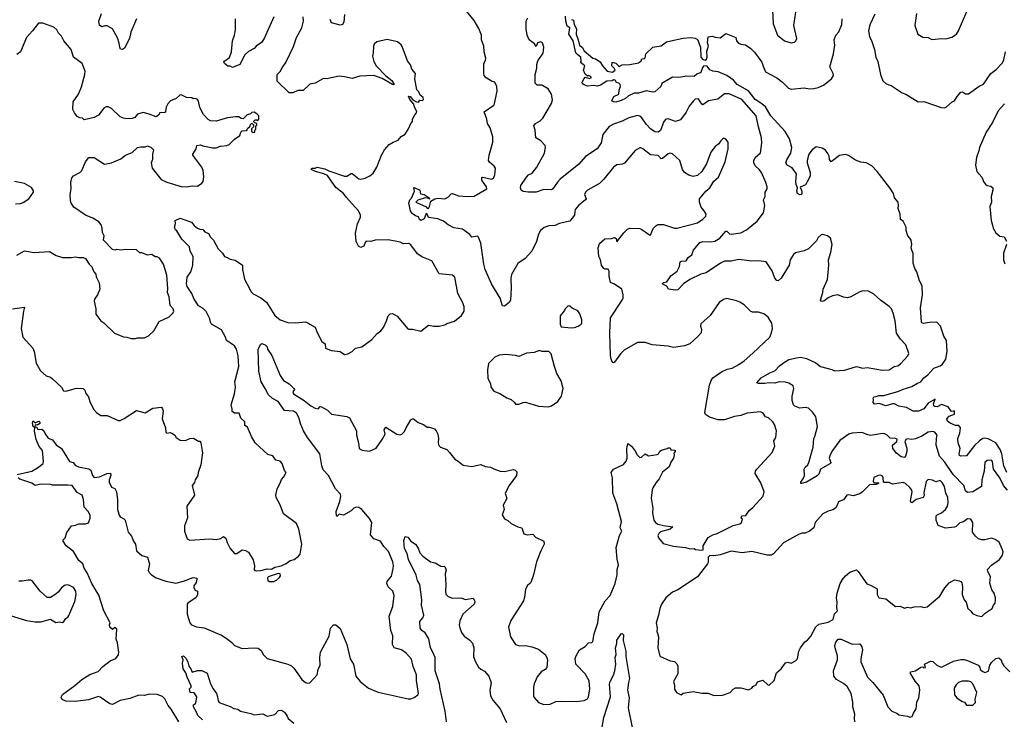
# Model space of a CAD drawing. Extents: x 1921360 to 2014538, y 768294 to 907744.
# Tile 361 of 412: x 1961792 to 1970833, y 882909 to 889328. Entities that reach past the tile are written whole.
import ezdxf

# ---------------------------------------------------------------- set-up
doc = ezdxf.new("R2010")
doc.units = 0

msp = doc.modelspace()

# ---------------------------------------------------------------- linework, layer by layer
at = {"layer": '0CON10XD'}
for points in [[(1967341.2, 886295), (1967307.6, 886262.4), (1967255, 886186.7), (1967245, 886180), (1967235, 886182.5), (1967222, 886215), (1967216.6, 886246.6), (1967212.1, 886455), (1967215.8, 886594.2), (1967324.4, 886755), (1967333.1, 886775), (1967333.3, 886805), (1967320.8, 886855), (1967255, 886902), (1967216.1, 886916.1), (1967205.6, 886975), (1967205, 887022.5), (1967195, 887040), (1967169.3, 887039.3), (1967155, 887046.2), (1967135.5, 887075.5), (1967124.5, 887125), (1967110, 887155), (1967104.5, 887234.5), (1967115, 887276), (1967165, 887318.6), (1967225, 887320), (1967255, 887330), (1967269.5, 887319.5), (1967275, 887290), (1967338, 887372), (1967373.6, 887406.4), (1967395, 887416.9), (1967485, 887412.2), (1967504.5, 887404.5), (1967575, 887353.3), (1967585, 887352.5), (1967608.3, 887411.7), (1967632.1, 887437.9), (1967652.1, 887447.9), (1967705, 887450.5), (1967805, 887414.2), (1967825, 887414.2), (1968014.5, 887465.5), (1968065, 887498), (1968091.2, 887525), (1968093.8, 887545), (1968078, 887575), (1968048.3, 887608.3), (1968032.9, 887655), (1968034, 887685), (1968093.3, 887755), (1968128.8, 887785), (1968165, 887847.5), (1968210, 887885), (1968271.2, 888025), (1968297.5, 888145), (1968295.9, 888205.9), (1968275, 888232.5), (1968255, 888240), (1968226.1, 888213.9), (1968211.7, 888188.3), (1968177.5, 888165), (1968136.7, 888113.3), (1968098.8, 888005), (1968055.8, 887934.2), (1968015, 887900), (1967975, 887890), (1967935, 887903.3), (1967896.1, 887926.1), (1967878.8, 887955), (1967853.8, 888035), (1967787, 888097), (1967765, 888102.9), (1967745, 888098.1), (1967695, 888055.5), (1967683, 888053), (1967655, 888082.9), (1967585, 888088.1), (1967515, 888144), (1967495, 888153.8), (1967485, 888151.2), (1967443, 888127), (1967345, 888013.3), (1967325.7, 888004.3), (1967276, 887996), (1967245, 887975.8), (1967155, 887863.8), (1967115, 887824), (1967004.5, 887765.5), (1966986, 887745), (1966977.5, 887725), (1966993.3, 887685), (1966988.8, 887675), (1966925, 887628.1), (1966893.4, 887586.6), (1966889.4, 887569.4), (1966885, 887533.8), (1966845, 887481.2), (1966745, 887457.1), (1966708.7, 887441.3), (1966651.7, 887438.3), (1966609.1, 887420.9), (1966575, 887393.8), (1966555, 887360), (1966536.5, 887293.5), (1966494.4, 887205), (1966432.4, 887137.6), (1966365, 887092), (1966309.3, 886990.7), (1966300.6, 886955), (1966304.4, 886865.6), (1966298, 886755), (1966285, 886732.5), (1966245, 886701.2), (1966224.1, 886704.1), (1966203.1, 886773.1), (1966124.2, 886905), (1966067.5, 887035), (1966054.3, 887085), (1966027.5, 887277.5), (1966005, 887333.3), (1965995, 887342), (1965945, 887334.2), (1965925, 887358.6), (1965856.7, 887405), (1965778.1, 887418.1), (1965725, 887447.1), (1965685, 887479.2), (1965630.5, 887500.5), (1965545, 887512.9), (1965533.6, 887543.6), (1965525, 887550), (1965505, 887500), (1965475, 887486.7), (1965462.5, 887495), (1965455, 887520), (1965425, 887527.5), (1965395, 887551.2), (1965381.4, 887575), (1965366.2, 887645), (1965374.2, 887675), (1965388.3, 887691.7), (1965416.4, 887753.6), (1965410, 887785), (1965415, 887790), (1965466.2, 887765), (1965471.7, 887731.7), (1965505, 887723.3), (1965552.5, 887695), (1965555, 887682.5), (1965548.3, 887688.3), (1965515, 887692.5), (1965448.3, 887671.7), (1965430, 887655), (1965525, 887610), (1965535, 887600), (1965545, 887597.5), (1965555, 887613.3), (1965566.2, 887663.8), (1965603.8, 887686.2), (1965635, 887691.2), (1965695.4, 887684.6), (1965728.3, 887701.7), (1965755, 887730), (1965765, 887732.5), (1965821.5, 887711.5), (1965905, 887706.5), (1965965, 887710), (1966081.2, 887775), (1966076.9, 887795), (1966035.7, 887855), (1966035, 887880), (1966045, 887882.5), (1966125.4, 887864.6), (1966142.5, 887875), (1966155.8, 887905), (1966161.2, 887965), (1966148.8, 887985), (1966105, 888020), (1966095.8, 888035.8), (1966101.4, 888085), (1966136.7, 888205), (1966135.6, 888255), (1966111.4, 888335), (1966086.7, 888375), (1966081.5, 888415), (1966056.4, 888483.6), (1966145, 888544.2), (1966152.9, 888555), (1966175.8, 888675), (1966174.1, 888714.1), (1966155, 888756.2), (1966125, 888765.8), (1966075, 888795.8), (1966058, 888815), (1966052.5, 888835), (1966054.3, 888925), (1966070, 888955), (1966071.4, 888975), (1966055.6, 889035), (1966053.8, 889085), (1966031.2, 889145), (1966033, 889187), (1966007.7, 889247.7), (1965965, 889320), (1965896.7, 889405)], [(1968705.5, 889415), (1968711.7, 889291.7), (1968751.5, 889185), (1968815, 889134.5), (1968876.8, 889116.8), (1968905, 889122), (1968918.8, 889135), (1968927.1, 889155), (1968900, 889275), (1968917.7, 889397.7)], [(1970026.7, 889385), (1970011.2, 889275), (1970040, 889195), (1970085, 889168.8), (1970135, 889165.8), (1970166.4, 889146.4), (1970256.1, 889156.1), (1970295, 889153.3), (1970351.2, 889168.8), (1970393.6, 889196.4), (1970412.9, 889225), (1970506.9, 889445)], [(1962863.3, 889336.7), (1962814.2, 889215), (1962801.9, 889155), (1962755, 889068), (1962735, 889055.7), (1962719.4, 889059.4), (1962710.6, 889075), (1962705.8, 889114.2), (1962691.2, 889161.2), (1962643.8, 889245), (1962595, 889272.9), (1962575, 889272.9), (1962545, 889262), (1962525, 889277.5), (1962519.2, 889315), (1962543.1, 889385)], [(1964124.4, 889355.6), (1964035.6, 889154.4), (1964012.1, 889117.9), (1963964.4, 889085.6), (1963945, 889064.3), (1963894.4, 889035.6), (1963860, 889005), (1963815, 888918.8), (1963745, 888890), (1963725, 888902.5), (1963703, 888903), (1963672.5, 888925), (1963667.5, 888945), (1963717.3, 888982.7), (1963736.6, 889033.4), (1963746, 889135), (1963764.6, 889185.4), (1963772.7, 889235), (1963773.1, 889335)], [(1965398.3, 886488.3), (1965475, 886470), (1965545, 886526.7), (1965595, 886517.5), (1965645, 886517.5), (1965695, 886527.5), (1965715, 886540), (1965785, 886563.3), (1965850, 886615), (1965872.5, 886655), (1965872.5, 886695), (1965860.7, 886730.7), (1965816.1, 886816.1), (1965788.8, 886965), (1965765, 886983.3), (1965645, 886997.5), (1965577.5, 887115), (1965485, 887153.8), (1965445, 887180), (1965385, 887262.5), (1965365.9, 887275.9), (1965315, 887271.2), (1965285, 887286.2), (1965175, 887310), (1965055, 887306.7), (1965015.8, 887294.2), (1964973.8, 887295), (1964962.9, 887285), (1964950.8, 887249.2), (1964925, 887239.2), (1964901.7, 887251.7), (1964882.7, 887292.7), (1964875, 887370), (1964894.2, 887455), (1964922, 887515), (1964920.8, 887535), (1964904.3, 887575), (1964788.9, 887698.9), (1964764.3, 887734.3), (1964695, 887789.6), (1964617.3, 887897.3), (1964585.6, 887915.6), (1964507.5, 887935), (1964467.5, 887955), (1964475, 887967.5), (1964505, 887967.5), (1964525, 887976), (1964595, 887958.6), (1964630.3, 887940.3), (1964775, 887891.4), (1964795, 887894.2), (1964835, 887918), (1964845, 887916), (1964905, 887867.1), (1964925, 887864.4), (1964965, 887873.5), (1965008, 887895), (1965039.1, 887920.9), (1965071.8, 887975), (1965115.5, 888084.5), (1965142.5, 888135), (1965185, 888183.8), (1965222.5, 888205), (1965268.3, 888221.7), (1965295, 888257.5), (1965333, 888277), (1965363.3, 888326.7), (1965383, 888377), (1965400, 888395), (1965400, 888415), (1965420, 888455), (1965437, 888473), (1965437.5, 888485), (1965417.5, 888525), (1965412.5, 888552.5), (1965374, 888595), (1965363, 888627), (1965377.5, 888625), (1965403.3, 888593.3), (1965435, 888573.3), (1965455, 888572.5), (1965465, 888590), (1965491.7, 888588.3), (1965500, 888595), (1965497.5, 888615), (1965470, 888635), (1965457, 888667), (1965440, 888685), (1965421.2, 888785), (1965426.7, 888835), (1965392.5, 888875), (1965380, 888915), (1965352.3, 888952.3), (1965305, 889082.5), (1965295, 889097.5), (1965260, 889125), (1965165, 889147.1), (1965072.5, 889125), (1965047.5, 889105), (1965040, 889085), (1965038.8, 889025), (1965032, 888995), (1965042.5, 888945), (1965065.6, 888905), (1965152.6, 888812.6), (1965209.7, 888769.7), (1965230, 888735), (1965225, 888730), (1965215, 888734.4), (1965120.1, 888790.1), (1965045, 888817.1), (1964915, 888809.2), (1964845, 888787.8), (1964775, 888805.5), (1964725, 888810.6), (1964625, 888789.2), (1964575, 888786), (1964505, 888746), (1964455, 888736), (1964395, 888680), (1964345, 888677.5), (1964301.2, 888658.8), (1964265, 888656.2), (1964156.7, 888765), (1964156.2, 888825), (1964185, 888853.8), (1964201.9, 888888.1), (1964237.1, 888935), (1964305, 889081.2), (1964334.5, 889165), (1964382.7, 889255), (1964397.5, 889315), (1964396.2, 889355)], [(1964773.3, 889376.7), (1964767.1, 889305), (1964755, 889283.3), (1964735, 889276.7), (1964655, 889300), (1964641.7, 889331.7)], [(1969091.8, 885505), (1969118.2, 885595), (1969102.5, 885685), (1969075.3, 885725.3), (1969035, 885763.5), (1969005, 885770.5), (1968955, 885762.5), (1968910.8, 885780.8), (1968896.5, 885795), (1968883.5, 885835), (1968885.6, 885875), (1968900.5, 885945), (1968895, 885967.5), (1968854.6, 885994.6), (1968825, 886003.6), (1968765, 886004.1), (1968725, 885993.9), (1968675, 885996.5), (1968635, 885990.7), (1968575, 885989.2), (1968560, 885995), (1968598.8, 886041.2), (1968681.1, 886088.9), (1968725, 886105.8), (1968767.4, 886152.6), (1968805, 886181.1), (1968855, 886210.6), (1968923.6, 886226.4), (1968965, 886230.6), (1969015, 886219.4), (1969101.1, 886181.1), (1969145, 886145.7), (1969248.3, 886118.3), (1969275, 886106), (1969365, 886114), (1969475, 886146.2), (1969535, 886130), (1969575, 886138), (1969715, 886111.2), (1969775, 886115.8), (1969822.5, 886145), (1969855, 886153.3), (1969878.8, 886171.2), (1969946.8, 886243.2), (1969955.8, 886265), (1969928, 886345), (1969878.2, 886398.2), (1969843.3, 886453.3), (1969830, 886565), (1969812.9, 886635), (1969795.5, 886675.5), (1969776.8, 886696.8), (1969694.5, 886754.5), (1969635, 886808.8), (1969585, 886836.2), (1969535, 886840), (1969507.3, 886832.7), (1969425, 886786.2), (1969393.6, 886776.4), (1969355, 886781.2), (1969305, 886803.8), (1969255, 886796.2), (1969215, 886776.2), (1969177, 886747), (1969155, 886741.2), (1969143.8, 886755), (1969166.7, 886825), (1969170, 886855), (1969208, 886945), (1969222.5, 887075), (1969217.5, 887125), (1969240, 887195), (1969253.3, 887265), (1969236.7, 887325), (1969210, 887345), (1969165, 887357.5), (1969150, 887355), (1969125, 887330), (1969109.3, 887300.7), (1969035, 887226.7), (1968993.9, 887206.1), (1968915, 887188.8), (1968896.7, 887175), (1968866, 887125), (1968858, 887075), (1968785, 886956.2), (1968755, 886933.8), (1968745, 886936.2), (1968726.8, 886956.8), (1968701.9, 887025), (1968645, 887106), (1968575, 887115.7), (1968515, 887111.9), (1968395, 887126.7), (1968325, 887112.2), (1968265, 887112.2), (1968227.1, 887092.9), (1968095, 887007.2), (1968045, 886993.8), (1967945, 886943.6), (1967887.5, 886905), (1967835, 886851.2), (1967815, 886846.7), (1967750, 886855), (1967733, 886883), (1967692.5, 886905), (1967705, 886917.5), (1967735, 886922.5), (1967771.1, 886978.9), (1967827.8, 887022.2), (1967848.9, 887065), (1967855, 887106.7), (1967865, 887113.3), (1967912.5, 887115), (1967930, 887145), (1967965, 887170), (1967977.5, 887215), (1968036, 887285), (1968065.3, 887294.7), (1968135, 887291.2), (1968175, 887296.5), (1968220.5, 887325), (1968275, 887387.1), (1968285, 887387.1), (1968310, 887365), (1968325, 887359.5), (1968415, 887372.3), (1968465, 887400), (1968565, 887478.6), (1968623.1, 887555), (1968633.8, 887625), (1968621.2, 887675), (1968636, 887705), (1968638, 887745), (1968653.8, 887776.2), (1968654, 887795), (1968644.2, 887835), (1968602.5, 887925), (1968581.1, 887955), (1968546.2, 887986.2), (1968533.1, 888015), (1968532.9, 888035), (1968545, 888063.3), (1968593.9, 888106.1), (1968605.8, 888195.8), (1968604.3, 888245), (1968574.7, 888344.7), (1968555.4, 888445), (1968421.9, 888595), (1968305, 888648.1), (1968265, 888647.5), (1968201.7, 888598.3), (1968117, 888583), (1968065, 888548.6), (1968055, 888552.5), (1968025, 888600.8), (1967995, 888599.2), (1967980, 888585), (1967939.4, 888535), (1967911.4, 888478.6), (1967860.2, 888409.8), (1967815, 888393.3), (1967745, 888419.2), (1967725, 888414.2), (1967707.1, 888392.9), (1967675, 888311.2), (1967655, 888295.8), (1967625, 888298.6), (1967585, 888325.6), (1967545, 888370), (1967505, 888429.4), (1967485, 888444.4), (1967465, 888448.6), (1967385, 888427.5), (1967325, 888396.5), (1967245, 888369.4), (1967205, 888348.9), (1967145.7, 888275), (1967130, 888200), (1967095.4, 888144.6), (1966986.1, 888073.9), (1966925, 888001.9), (1966756.2, 887865), (1966731.7, 887838.3), (1966686.2, 887775), (1966675, 887768.8), (1966605, 887770), (1966535, 887746), (1966464.4, 887745.6), (1966415, 887753.2), (1966397.1, 887765), (1966389.4, 887785), (1966395, 887806), (1966445, 887882.5), (1966465, 887905.5), (1966498.4, 887921.6), (1966541.8, 887975), (1966609.5, 888105), (1966620, 888155), (1966617.1, 888175), (1966576.9, 888216.9), (1966530, 888245), (1966526, 888315), (1966514, 888355), (1966528.8, 888375), (1966569.8, 888400.2), (1966595, 888426), (1966675, 888560), (1966683.3, 888593.3), (1966676.2, 888645), (1966643.9, 888693.9), (1966585, 888728), (1966545, 888726.7), (1966526.7, 888745), (1966526, 888825), (1966541.4, 888885), (1966541.9, 888918.1), (1966550, 888950), (1966599.5, 889020.5), (1966603.6, 889076.4), (1966591.2, 889115), (1966575, 889126.7), (1966546.7, 889115), (1966535, 889082.5), (1966517.7, 889107.7), (1966470, 889145), (1966451.2, 889185), (1966442, 889245), (1966442.5, 889315), (1966459.2, 889345)], [(1969035, 887863.3), (1969007, 887813), (1968958.3, 887791.7), (1968972.9, 887755), (1968974.2, 887735), (1968968.8, 887725), (1968955, 887721.1), (1968932.5, 887735), (1968927.5, 887755), (1968932.5, 887785), (1968921.2, 887815), (1968919.2, 887845), (1968925.8, 887915), (1968885, 887968.1), (1968840, 887995), (1968825.8, 888015), (1968835, 888043.8), (1968873.5, 888105), (1968880.9, 888155), (1968859.5, 888235), (1968821.9, 888301.9), (1968687.8, 888447.8), (1968638.8, 888528.8), (1968607.2, 888557.2), (1968544.8, 888595), (1968485, 888676.8), (1968381.1, 888735), (1968345, 888773.6), (1968285, 888817.7), (1968205, 888848.5), (1968157.4, 888857.4), (1968129.1, 888869.1), (1968105, 888901.8), (1968075, 888904.6), (1968060.9, 888889.1), (1968045, 888844.3), (1968010, 888830), (1967985, 888808), (1967918.3, 888811.7), (1967845, 888798.6), (1967785, 888800), (1967687, 888743), (1967680, 888715), (1967625, 888667.1), (1967604.2, 888664.2), (1967545, 888676.2), (1967475, 888655.8), (1967435, 888653.1), (1967381.7, 888628.3), (1967355, 888606), (1967315, 888586.2), (1967265, 888572), (1967240, 888575), (1967230, 888585), (1967247, 888623), (1967292.5, 888645), (1967297.5, 888685), (1967310, 888715), (1967305, 888732.5), (1967292.5, 888745), (1967272.5, 888752.5), (1967260, 888775), (1967245, 888776.7), (1967231.7, 888768.3), (1967184.6, 888765.4), (1967125, 888727.5), (1967095, 888717.5), (1967065, 888723.3), (1967005, 888717.5), (1966975, 888730), (1966961.2, 888741.2), (1966956.2, 888755), (1966975, 888790), (1966985, 888800), (1967025, 888790), (1967040, 888795), (1967040, 888805), (1967015, 888817.5), (1967005, 888810), (1966985, 888830), (1966967.5, 888865), (1966982.5, 888905), (1966966.7, 888916.7), (1966942.5, 888935), (1966947.5, 888945), (1966945.8, 888985), (1966915.7, 889005.7), (1966900, 889025), (1966874.2, 889135), (1966835.6, 889195), (1966842.9, 889252.9), (1966818.8, 889268.8), (1966806.7, 889315), (1966805, 889360)], [(1966860, 889330), (1966875.7, 889325), (1966883.1, 889285), (1966905.3, 889245.3), (1966900.5, 889195), (1966920.6, 889145), (1966931.2, 889091.2), (1966957.6, 889077.6), (1966975, 889044.2), (1967055, 888976.7), (1967079.5, 888969.5), (1967122.7, 888942.7), (1967144.2, 888904.2), (1967185, 888855.8), (1967233.9, 888846.1), (1967260, 888865), (1967250, 888885), (1967230, 888905), (1967232.5, 888937.5), (1967265, 888930), (1967295, 888900), (1967325, 888913.3), (1967393.6, 888916.4), (1967475, 888932.5), (1967498.3, 888951.7), (1967505, 888970), (1967527, 888973), (1967535, 888980), (1967540, 889015), (1967605, 889077.5), (1967681.7, 889088.3), (1967732.5, 889125), (1967770, 889135), (1967885, 889158.1), (1967955, 889164.2), (1967995, 889160), (1968015, 889146.7), (1968044.6, 889075), (1968047.7, 888985), (1968063.6, 888963.6), (1968085, 888957.1), (1968098.1, 888965), (1968103.8, 888985), (1968100.5, 889039.5), (1968116.9, 889085), (1968106.6, 889116.6), (1968115, 889170), (1968151.7, 889178.3), (1968177, 889167), (1968225, 889162.5), (1968275, 889202.5), (1968366.7, 889165), (1968372.5, 889135), (1968393, 889113), (1968415, 889102.5), (1968455, 889096.9), (1968505.6, 889065.6), (1968539.4, 889029.4), (1968605, 888940), (1968617.4, 888902.6), (1968639.1, 888849.1), (1968745, 888794.4), (1968797.5, 888755), (1968850.8, 888700.8), (1968875, 888691.1), (1968995, 888702.9), (1969044.3, 888694.3), (1969085, 888695.7), (1969125, 888705.6), (1969173.1, 888726.9), (1969245.3, 888784.7), (1969263.1, 888815), (1969262.2, 888835), (1969230, 888895), (1969263.6, 889015), (1969275.5, 889095), (1969271.2, 889145), (1969286.2, 889185), (1969313.5, 889216.5), (1969340, 889285), (1969343.3, 889335)], [(1969645, 889380), (1969597.3, 889282.7), (1969587.1, 889225), (1969594.4, 889175), (1969617.7, 889127.7), (1969642.3, 889055), (1969652.2, 888985), (1969670, 888945), (1969695.8, 888825), (1969716.1, 888766.1), (1969745, 888742.5), (1969771.7, 888731.7), (1969795, 888724), (1969895, 888657.5), (1969930, 888645), (1970042.5, 888575), (1970095, 888579.2), (1970252, 888522), (1970285, 888519.4), (1970302.4, 888527.6), (1970354.2, 888575.8), (1970375.8, 888584.2), (1970401.2, 888625), (1970435, 888663.3), (1970450, 888665), (1970477.5, 888647.5), (1970505, 888646.7), (1970602.4, 888717.6), (1970642.5, 888737.5), (1970709.5, 888835), (1970757.5, 888872.5), (1970816.2, 888933.8), (1970828.9, 888961.1), (1970844.5, 889035)], [(1961765, 887169.2), (1961835, 887208), (1961925, 887192), (1962065, 887201.4), (1962125.7, 887165.7), (1962185, 887146.2), (1962263.6, 887146.4), (1962305, 887153.3), (1962335, 887146.7), (1962375, 887147.5), (1962397, 887137), (1962430, 887085), (1962455, 887060), (1962472.5, 887015), (1962490, 886995), (1962495, 886970), (1962522.5, 886915), (1962527.5, 886855), (1962507.5, 886805), (1962480, 886765), (1962477.5, 886745), (1962490, 886675), (1962490, 886625), (1962537.5, 886565), (1962565.9, 886545.9), (1962663.6, 886453.6), (1962745, 886417.5), (1962775, 886416.7), (1962815, 886402.5), (1962855, 886402.5), (1962875, 886410), (1962939.3, 886410.7), (1962975, 886427.5), (1963022.5, 886475), (1963072.3, 886557.7), (1963165, 886602.5), (1963200.7, 886639.3), (1963206.7, 886655), (1963200, 886675), (1963173, 886707), (1963165.6, 886785), (1963150, 886825), (1963153.2, 886863.2), (1963141.9, 886985), (1963114, 887085), (1963075, 887140), (1963055, 887152.5), (1963035, 887152.5), (1963005, 887172.5), (1962965, 887167.5), (1962915, 887190), (1962895, 887190), (1962865, 887216.2), (1962765, 887218.8), (1962725, 887213.3), (1962685, 887218.8), (1962665, 887213.3), (1962645, 887220), (1962562.5, 887305), (1962566.7, 887345), (1962551.2, 887375), (1962550, 887415), (1962540, 887445), (1962520, 887475), (1962465, 887508.6), (1962395.5, 887535.5), (1962289.7, 887609.7), (1962264.2, 887645), (1962257.5, 887665), (1962254.3, 887725), (1962264, 887775), (1962261.2, 887835), (1962272.3, 887877.7), (1962285, 887896.7), (1962343.6, 887926.4), (1962362.5, 887945), (1962397.5, 888025), (1962427, 888063), (1962475.5, 888065.5), (1962572.1, 888002.1), (1962635, 888015.8), (1962719.7, 888050.3), (1962765, 888086.7), (1962825, 888110), (1962872.5, 888155), (1962905, 888163.3), (1962945, 888162.5), (1962965, 888170), (1963000, 888155), (1963020, 888135), (1963012.5, 888095), (1963012.5, 888045), (1963000, 888015), (1963008.8, 887965), (1963092.2, 887862.2), (1963143.8, 887836.2), (1963275, 887798.9), (1963324.4, 887795.6), (1963375, 887804.2), (1963425, 887802), (1963465, 887830), (1963476.2, 887845), (1963482, 887888), (1963476, 887945), (1963464.2, 887974.2), (1963382.5, 888085), (1963382.5, 888095), (1963412.5, 888145), (1963418.8, 888175), (1963451.2, 888181.2), (1963475, 888170), (1963565, 888153.3), (1963595, 888153.8), (1963635, 888166.7), (1963695, 888173.3), (1963715, 888183.3), (1963765, 888232.5), (1963812.5, 888265), (1963823.3, 888295), (1963835, 888307.5), (1963878.3, 888311.7), (1963885, 888330), (1963908.3, 888351.7), (1963911.7, 888368.3), (1963925, 888380), (1963940, 888365), (1963940, 888345), (1963921.7, 888328.3), (1963920, 888305), (1963935, 888292.5), (1963950, 888295), (1963950, 888315), (1963960, 888325), (1963960, 888355), (1963968.3, 888361.7), (1963970, 888375), (1963951.7, 888381.7), (1963940, 888395), (1963955, 888410), (1963968.3, 888408.3), (1963975, 888400), (1963987.5, 888415), (1963987, 888447), (1963970, 888465), (1963945, 888480), (1963925, 888477.5), (1963910, 888465), (1963880, 888455), (1963845, 888420), (1963825, 888422.5), (1963805, 888436.7), (1963775, 888436.2), (1963700.7, 888429.3), (1963595, 888397.5), (1963545, 888401.2), (1963524.1, 888414.1), (1963479.3, 888459.3), (1963445, 888522.5), (1963435, 888580), (1963425, 888596.2), (1963405, 888606.7), (1963385, 888603.3), (1963371.7, 888611.7), (1963325, 888613.3), (1963275, 888640), (1963263.6, 888636.4), (1963230, 888605), (1963177.5, 888585), (1963152.5, 888555), (1963137.5, 888525), (1963132.5, 888485), (1963125, 888477.5), (1963080, 888475), (1963066.4, 888453.6), (1963045, 888437.5), (1962982.5, 888462.5), (1962925, 888476.7), (1962875, 888461.2), (1962848.5, 888431.5), (1962825, 888422.5), (1962775, 888420), (1962745, 888425.8), (1962715, 888438), (1962635, 888513.3), (1962605, 888530), (1962585, 888530), (1962564.1, 888515.9), (1962515, 888453.3), (1962475, 888432.5), (1962385, 888410), (1962370, 888425), (1962345, 888428.8), (1962321.2, 888441.2), (1962295, 888472.5), (1962281.2, 888505), (1962284.3, 888575), (1962332, 888645), (1962358.3, 888711.7), (1962391.5, 888825), (1962392.2, 888855), (1962365, 888926.7), (1962285.7, 888985.7), (1962264.2, 889055), (1962196.2, 889135), (1962177.3, 889177.3), (1962150, 889205), (1962134.1, 889234.1), (1962105, 889260), (1962005, 889296.7), (1961963.9, 889296.1), (1961910, 889225), (1961854.3, 889165.7), (1961800, 889035), (1961765, 889010)], [(1970833.6, 888556.4), (1970776.9, 888493.1), (1970723.5, 888385), (1970665.5, 888295), (1970603.5, 888155), (1970600, 888125), (1970578.5, 888065), (1970566.9, 887995), (1970581.8, 887935), (1970625.6, 887885), (1970645, 887836.7), (1970658.8, 887818.8), (1970676.1, 887806.1), (1970709.5, 887799.5), (1970726, 887785), (1970728, 887765), (1970713.3, 887705), (1970714.3, 887655), (1970699.4, 887615), (1970713.2, 887485), (1970723.4, 887443.4), (1970729.1, 887415), (1970755, 887374.2), (1970792.3, 887342.3), (1970832.5, 887335), (1970852.5, 887295)], [(1970854.5, 885174.5), (1970829.6, 885235), (1970810.7, 885345), (1970793.4, 885385), (1970755.7, 885445), (1970685, 885483.2), (1970655, 885489.1), (1970635, 885484.6), (1970605, 885464.7), (1970559.8, 885420.2), (1970485, 885325.7), (1970432.5, 885322.5), (1970421.1, 885331.1), (1970416.9, 885345), (1970428.1, 885395), (1970409.4, 885445), (1970406.9, 885485), (1970424.6, 885535.4), (1970430, 885585), (1970415, 885604), (1970385, 885604.4), (1970335, 885626.2), (1970312.1, 885645), (1970303.9, 885665), (1970325, 885691.5), (1970375, 885710), (1970375, 885740), (1970355, 885732.5), (1970345, 885737.5), (1970315.9, 885775.9), (1970255, 885796.9), (1970217.5, 885775), (1970195, 885778.8), (1970186.7, 885785), (1970183.3, 885805), (1970197.5, 885847.5), (1970135, 885808.8), (1970092.9, 885757.1), (1970045, 885737.5), (1969996.1, 885736.1), (1969935, 885769.2), (1969863.6, 885783.6), (1969825, 885804.2), (1969805, 885804.2), (1969745, 885786.7), (1969685, 885807.5), (1969640.5, 885800.5), (1969630, 885815), (1969632.5, 885845), (1969627.5, 885855), (1969635, 885866.7), (1969655, 885870), (1969680.5, 885879.5), (1969725, 885880.5), (1969865, 885919.6), (1969905, 885938.8), (1969985, 885962.7), (1970035, 885994.3), (1970065.5, 886004.5), (1970095, 886042.5), (1970130.5, 886069.5), (1970185, 886129.5), (1970245, 886152.9), (1970265, 886168), (1970295.7, 886215), (1970309.2, 886285), (1970301.4, 886385), (1970277.5, 886425), (1970246.4, 886516.4), (1970211.7, 886551.7), (1970145, 886550.8), (1970091.4, 886541.4), (1970075.9, 886545.9), (1970073, 886553), (1970064, 886685), (1970080.8, 886805), (1970077.1, 886885), (1970055, 886932.5), (1970030, 887015), (1970010, 887045), (1969996.7, 887095), (1969997, 887183), (1969985, 887213.3), (1969978.8, 887235), (1969983.3, 887265), (1969976.1, 887306.1), (1969966.7, 887325), (1969946.2, 887345), (1969932.5, 887395), (1969932.5, 887425), (1969905, 887480), (1969880, 887495), (1969877.5, 887545), (1969857.5, 887595), (1969862.5, 887625), (1969857.5, 887655), (1969823.8, 887693.8), (1969813.9, 887733.9), (1969781.9, 887785), (1969665, 887936.5), (1969615, 887988.9), (1969565, 888014.4), (1969515, 888022.5), (1969465, 888039.2), (1969402.3, 888082.3), (1969375, 888092), (1969318.8, 888081.2), (1969243, 888023), (1969227.5, 888045), (1969223.3, 888075), (1969211.2, 888101.2), (1969191.2, 888131.2), (1969160.5, 888150.5), (1969105, 888162), (1969069.2, 888135), (1969039.2, 888095), (1969021.4, 888035), (1969021.1, 888015), (1969051.1, 887925), (1969050, 887895), (1969035, 887863.3)], [(1961755, 887640), (1961798.3, 887641.7), (1961825, 887650), (1961876.2, 887685), (1961918.8, 887745), (1961917.7, 887757.7), (1961899.5, 887789.5), (1961835, 887826.7), (1961745, 887843.3)], [(1961725, 886676), (1961835, 886690), (1961825.8, 886654.2), (1961806.5, 886495), (1961822.2, 886415), (1961912.5, 886315), (1961924.3, 886285), (1961945, 886177.5), (1961983.8, 886105), (1962035, 886062), (1962075, 886048.8), (1962093.9, 886033.9), (1962175, 885956.2), (1962195, 885923.8), (1962215, 885918.8), (1962315, 885948), (1962375, 885943.8), (1962390.5, 885930.5), (1962396.7, 885905), (1962425, 885867.5), (1962436.1, 885826.1), (1962471.2, 885755), (1962498.8, 885725), (1962537, 885697), (1962595, 885695.7), (1962695, 885650), (1962715, 885650.8), (1962751.3, 885668.7), (1962865, 885743.8), (1962945, 885720), (1963015, 885763.8), (1963093, 885773), (1963105, 885757.5), (1963108.8, 885735), (1963100, 885665), (1963132.3, 885582.3), (1963133.3, 885545), (1963142.5, 885535), (1963175, 885540), (1963195, 885532.5), (1963216.4, 885516.4), (1963227.5, 885495), (1963265, 885470), (1963315, 885467.5), (1963355, 885486.7), (1963388.3, 885488.3), (1963435, 885462.5), (1963445, 885462.5), (1963456.7, 885445), (1963470, 885355), (1963456.4, 885243.6), (1963430, 885175), (1963426.7, 885145), (1963402.3, 885107.7), (1963397.7, 885082.3), (1963377, 885053), (1963396.2, 884965), (1963326.2, 884865), (1963333.6, 884756.4), (1963306.7, 884685), (1963306.7, 884635), (1963331.2, 884565), (1963354.2, 884554.2), (1963535, 884565.6), (1963595, 884560), (1963635, 884568.8), (1963665, 884586.7), (1963685, 884572.5), (1963698.3, 884531.7), (1963724.4, 884475), (1963765, 884431.2), (1963785, 884431.2), (1963835, 884463.3), (1963865, 884456.7), (1963891.7, 884441.7), (1963935, 884372.5), (1963947.7, 884317.7), (1963946.7, 884285), (1963952.5, 884275), (1963965, 884271.4), (1964005, 884273.5), (1964065, 884290), (1964103.1, 884286.9), (1964135, 884305.7), (1964191.7, 884318.3), (1964240.3, 884339.7), (1964275, 884365.7), (1964313.3, 884375), (1964352.5, 884405), (1964366.7, 884425), (1964382.5, 884515), (1964356.2, 884655), (1964333.3, 884705), (1964214.4, 884794.4), (1964185, 884876.7), (1964147.5, 884945), (1964144.3, 884965.7), (1964155, 885022.5), (1964183.8, 885075), (1964195, 885110), (1964217, 885133), (1964237.5, 885175), (1964223, 885193), (1964202.5, 885255), (1964185, 885277.5), (1964145, 885287.5), (1964116.1, 885326.1), (1964069.3, 885339.3), (1963955, 885446.7), (1963920, 885505), (1963885, 885590), (1963860, 885605), (1963858.3, 885638.3), (1963823, 885673), (1963808.3, 885718.3), (1963765, 885716.7), (1963742.3, 885732.3), (1963744, 885755), (1963733.8, 885795), (1963764.2, 885895), (1963773, 885957), (1963768.9, 886005), (1963803.2, 886145), (1963797.5, 886245), (1963781.8, 886305), (1963765, 886335.5), (1963690.8, 886385), (1963682.5, 886415), (1963645, 886482), (1963554, 886535), (1963543.6, 886553.6), (1963538.9, 886585), (1963505, 886651.4), (1963478, 886678), (1963435, 886704.4), (1963391.5, 886771.5), (1963372.2, 886815), (1963329.7, 886879.7), (1963322.9, 886905), (1963330.6, 886965), (1963364.3, 887015), (1963382.9, 887075), (1963384, 887155), (1963358, 887205), (1963352.5, 887245), (1963282, 887315), (1963235, 887390), (1963221.7, 887401.7), (1963212.5, 887425), (1963223, 887457), (1963220, 887485), (1963265, 887506.7), (1963370.7, 887470.7), (1963395, 887438.8), (1963425, 887416.2), (1963445, 887406.7), (1963475, 887403.3), (1963492.9, 887382.9), (1963525, 887365.8), (1963543.6, 887333.6), (1963570.8, 887305), (1963615.8, 887225), (1963654, 887185), (1963673.3, 887155), (1963697.7, 887147.7), (1963725, 887130), (1963770.7, 887120.7), (1963837.5, 887075), (1963837.1, 887035), (1963857.1, 886947.1), (1963904.1, 886855.9), (1963913.7, 886833.7), (1963935, 886812.9), (1964006.6, 886776.6), (1964057.2, 886737.2), (1964135.8, 886615), (1964183.7, 886573.7), (1964255, 886550), (1964323.9, 886546.1), (1964415, 886556.7), (1964438.3, 886548.3), (1964455, 886533.3), (1964505, 886507.5), (1964520, 886465), (1964567.5, 886375), (1964597.5, 886355), (1964600, 886315), (1964653.6, 886293.6), (1964733.3, 886283.3), (1964775, 886256.7), (1964805, 886263.3), (1964846.1, 886283.9), (1964875, 886313.3), (1964935, 886327.5), (1965026.7, 886395), (1965075, 886450), (1965107, 886473), (1965131.2, 886505), (1965161.2, 886565), (1965175, 886612.5), (1965195, 886630), (1965215, 886633.3), (1965259.5, 886609.5), (1965355, 886492.5), (1965365, 886487.5), (1965398.3, 886488.3)], [(1970851.9, 887265), (1970824.5, 887185), (1970826.5, 887125), (1970838.3, 887088.3)], [(1961770, 885155), (1961905, 885187.1), (1961956.2, 885215), (1962007.5, 885255), (1962011.1, 885275), (1962000.6, 885375), (1961971.8, 885411.8), (1961942.3, 885475), (1961928.1, 885551.9), (1961930, 885585), (1961915, 885596.7), (1961911.1, 885628.9), (1961915, 885646.7), (1961935, 885630), (1961967.5, 885645), (1961976.2, 885635), (1961976.1, 885623.9), (1961955, 885607.5), (1961935, 885610), (1961931.7, 885591.7), (1961950, 885590), (1961953.3, 885575), (1961965, 885566.7), (1961995, 885571.4), (1962013, 885557), (1962025, 885527.5), (1962055, 885490), (1962094.1, 885474.1), (1962126.1, 885426.1), (1962177.5, 885395), (1962248.8, 885275), (1962284, 885264), (1962305, 885238.8), (1962332.5, 885225), (1962428.3, 885208.3), (1962444.2, 885194.2), (1962462, 885145), (1962475, 885128.8), (1962525, 885134.2), (1962595, 885164.2), (1962625, 885167.5), (1962630, 885145), (1962613, 885107), (1962614, 885085), (1962635, 885040), (1962665.7, 885025.7), (1962682, 884995), (1962691.1, 884925), (1962691.1, 884835), (1962705, 884783.3), (1962715, 884766.2), (1962748.8, 884748.8), (1962760, 884735), (1962788.8, 884625), (1962818.7, 884588.7), (1962835.8, 884545), (1962855, 884516.7), (1962865.5, 884455.5), (1962915, 884412), (1962966, 884396), (1962978, 884355), (1962982.9, 884335), (1962973.3, 884275), (1962982.5, 884255), (1963002.5, 884235), (1963045, 884208.1), (1963135, 884175.6), (1963225, 884159.4), (1963295, 884175.5), (1963385, 884208.8), (1963417.5, 884205), (1963420, 884195), (1963411.2, 884165), (1963392.5, 884135), (1963392.5, 884115), (1963402.5, 884095), (1963423.6, 884083.6), (1963426.2, 884055), (1963412.1, 884027.9), (1963335, 883975.8), (1963330, 883965), (1963330, 883875), (1963354.5, 883794.5), (1963370, 883775), (1963415, 883756.2), (1963487.3, 883747.3), (1963645, 883680), (1963688.8, 883655), (1963740, 883615), (1963765.8, 883585.8), (1963835, 883558), (1963945, 883566.2), (1963981.7, 883561.7), (1964009.5, 883539.5), (1964031.7, 883501.7), (1964065.7, 883465.7), (1964255, 883415.6), (1964288.7, 883398.7), (1964309.1, 883379.1), (1964382.5, 883275), (1964416.1, 883246.1), (1964435, 883240), (1964455, 883243.3), (1964525, 883316.7), (1964533.6, 883366.4), (1964552.5, 883405), (1964548.6, 883475), (1964552.9, 883525), (1964635, 883673.3), (1964645, 883746.7), (1964675, 883776.7), (1964695, 883776.7), (1964733.4, 883743.4), (1964796.2, 883596.2), (1964828, 883465), (1964858, 883415), (1964880, 883305), (1964918, 883255), (1964994.5, 883194.5), (1965085, 883159.4), (1965358.3, 883098.3), (1965385, 883098), (1965415, 883108.8), (1965447.5, 883135), (1965453, 883147), (1965435.6, 883265), (1965436.4, 883316.4), (1965406, 883395), (1965390.3, 883460.3), (1965342.6, 883512.6), (1965296.7, 883546.7), (1965231.2, 883565), (1965216, 883595), (1965218.6, 883675), (1965200.8, 883725), (1965185.7, 883854.3), (1965218.6, 883945), (1965230, 884045), (1965218.8, 884085), (1965175, 884123.3), (1965164, 884155), (1965167.5, 884175), (1965205, 884223.3), (1965222.7, 884292.7), (1965223.2, 884316.8), (1965217.9, 884355), (1965178.3, 884448.3), (1965135, 884496), (1965103.6, 884543.6), (1965044.5, 884564.5), (1965012.2, 884602.2), (1965025.4, 884715.4), (1965005, 884750.8), (1964934, 884835), (1964905, 884852.9), (1964885, 884855.7), (1964858.8, 884845), (1964835, 884820.8), (1964765, 884781.2), (1964725, 884790), (1964705, 884770), (1964700, 884775), (1964698.8, 884815), (1964731.1, 884908.9), (1964740, 884955), (1964736.4, 884975), (1964692.7, 885022.7), (1964626.9, 885145), (1964578.8, 885198.8), (1964565.4, 885235), (1964546.9, 885345), (1964435.2, 885495.2), (1964398.9, 885555), (1964372.6, 885615), (1964355, 885679.2), (1964335, 885716.9), (1964306.7, 885735), (1964223.6, 885743.6), (1964164.3, 885824.3), (1964113.1, 885853.1), (1964075.4, 885885), (1964046.9, 885945), (1964008.9, 886005), (1963987, 886103), (1963983.3, 886305), (1964005, 886350), (1964015, 886356.2), (1964045, 886346.2), (1964065, 886327.5), (1964067.5, 886305), (1964105.9, 886245.9), (1964184, 886065), (1964215, 886016.7), (1964265, 885985.8), (1964310, 885945), (1964316.7, 885935), (1964301.2, 885915), (1964305.8, 885895), (1964404.6, 885835), (1964465, 885784.5), (1964505, 885763.3), (1964533.3, 885756.7), (1964552, 885778), (1964563.6, 885776.4), (1964617.5, 885745), (1964655, 885708.8), (1964796.4, 885686.4), (1964820, 885675), (1964883.3, 885555), (1964883.8, 885515), (1964903.3, 885445), (1964910, 885395), (1964937.7, 885377.7), (1965005, 885368.8), (1965065, 885396.7), (1965120, 885475), (1965146.7, 885525), (1965140, 885565), (1965155, 885590), (1965255, 885526.2), (1965285, 885520), (1965302.5, 885525), (1965325, 885550), (1965340, 885585), (1965385, 885656.7), (1965405, 885670), (1965451.7, 885631.7), (1965500, 885615), (1965535, 885590), (1965555, 885590), (1965600, 885575), (1965616.1, 885556.1), (1965630, 885525), (1965636.7, 885485), (1965633.3, 885445), (1965641.7, 885421.7), (1965656.4, 885406.4), (1965715, 885386.2), (1965738.3, 885358.3), (1965787.5, 885295), (1965818.8, 885278.8), (1965865, 885240), (1965945, 885228.8), (1966025, 885247.5), (1966065, 885228.8), (1966113.9, 885223.9), (1966145, 885206.7), (1966205, 885186.2), (1966243.6, 885183.6), (1966325, 885200), (1966342.5, 885195), (1966358.3, 885178.3), (1966355, 885147.5), (1966286.2, 885055), (1966251.2, 884985), (1966263.8, 884935), (1966230, 884875), (1966241.2, 884835), (1966222.5, 884785), (1966245, 884747.5), (1966275, 884733.8), (1966305.6, 884705.6), (1966365, 884676), (1966402.5, 884665), (1966421.7, 884611.7), (1966455, 884602.5), (1966505, 884607.5), (1966529.5, 884579.5), (1966603.6, 884543.6), (1966608.8, 884515), (1966576.7, 884455), (1966536.2, 884355), (1966510.8, 884235), (1966485.7, 884165), (1966476.2, 884155), (1966455, 884137.5), (1966435.9, 884104.1), (1966427.3, 884027.3), (1966416.9, 883995), (1966303, 883817), (1966281.2, 883755), (1966298.8, 883665), (1966345.9, 883595.9), (1966382.3, 883582.3), (1966435, 883586), (1966495, 883574), (1966555, 883553.3), (1966617.5, 883505), (1966632.5, 883475), (1966637.5, 883455), (1966632.5, 883385), (1966617.5, 883365), (1966580, 883345), (1966542.7, 883297.3), (1966515.9, 883234.1), (1966510, 883205), (1966510, 883125), (1966515, 883110), (1966554.5, 883064.5), (1966605, 883045.7), (1966661.7, 883048.3), (1966715, 883072.9), (1966765, 883076.9), (1966905, 883072.9), (1966975, 883082.5), (1967005, 883096.2), (1967015.8, 883115), (1967027.5, 883185), (1967022.3, 883262.3), (1966983.3, 883325), (1966900, 883415), (1966893, 883463), (1966897.5, 883485), (1966933.6, 883546.4), (1966983, 883577), (1967015, 883610), (1967045, 883612.5), (1967055, 883622.5), (1967067.7, 883692.3), (1967100.8, 883795), (1967112.5, 883895), (1967169.2, 883995), (1967212.5, 884045), (1967260, 884155), (1967277.5, 884235), (1967277.9, 884282.1), (1967290.6, 884325), (1967278.2, 884378.2), (1967267.9, 884485), (1967298, 884595), (1967322, 884635), (1967304.2, 884665), (1967317.8, 884725), (1967292.5, 884815), (1967275.5, 884885.5), (1967239.2, 884985), (1967233.9, 885123.9), (1967223.8, 885175), (1967245, 885204), (1967335, 885248.1), (1967362, 885278), (1967370, 885305), (1967366.7, 885395), (1967375, 885440), (1967410, 885415), (1967445.7, 885365.7), (1967457.7, 885337.7), (1967485, 885312.5), (1967500, 885315), (1967533.9, 885346.1), (1967565, 885327.5), (1967645, 885337.5), (1967656.4, 885343.6), (1967670.7, 885369.3), (1967685, 885380), (1967737.5, 885392.5), (1967745, 885400), (1967765, 885400), (1967771.7, 885381.7), (1967805, 885380), (1967810, 885375), (1967810, 885365), (1967798.3, 885351.7), (1967802.5, 885335), (1967796.2, 885305), (1967772.3, 885267.7), (1967756.7, 885225), (1967695, 885177.5), (1967663.3, 885115), (1967635, 885082.5), (1967605, 885032.5), (1967598, 885015), (1967591.2, 884938.8), (1967604.2, 884845), (1967601.4, 884805), (1967615.6, 884735), (1967630, 884715), (1967651, 884701), (1967705, 884686.5), (1967790, 884675), (1967763.3, 884655), (1967675, 884628.5), (1967659.2, 884615), (1967652.9, 884595), (1967657.5, 884575), (1967701.3, 884521.3), (1967795, 884499.2), (1967905, 884486.2), (1967947, 884473), (1967985, 884477.5), (1967998.3, 884468.3), (1968055, 884460), (1968066.7, 884463.3), (1968068.3, 884501.7), (1968115, 884577.5), (1968155, 884602), (1968195, 884612.5), (1968343.4, 884686.6), (1968405, 884701.2), (1968418.8, 884715), (1968430, 884745), (1968417.5, 884755), (1968424, 884775), (1968459.5, 884780.5), (1968490, 884825), (1968525, 884852), (1968618.8, 884955), (1968626.7, 884995), (1968598.1, 885078.1), (1968546.2, 885165), (1968548, 885185), (1968560, 885205), (1968701.7, 885358.3), (1968726, 885415), (1968716.7, 885465), (1968736.2, 885495), (1968740, 885555), (1968723.3, 885615), (1968707.7, 885637.7), (1968667.5, 885675), (1968640, 885685), (1968617.7, 885717.7), (1968595, 885731.2), (1968471.7, 885718.3), (1968415, 885696.7), (1968355, 885687.5), (1968265, 885656.2), (1968205, 885656), (1968125, 885682), (1968090, 885705), (1968084.2, 885725), (1968124.4, 885975), (1968140.9, 886019.1), (1968156.9, 886043.1), (1968235, 886098.6), (1968286.8, 886123.2), (1968335, 886131.9), (1968395, 886164), (1968445, 886197.1), (1968525, 886270), (1968678.8, 886415), (1968696.2, 886455), (1968703.3, 886495), (1968696.7, 886545), (1968665, 886597.5), (1968625, 886630), (1968575, 886643.3), (1968520, 886645), (1968502.5, 886655), (1968445, 886713.3), (1968405.8, 886735.8), (1968375, 886750), (1968285, 886768.8), (1968255, 886760), (1968216.1, 886733.9), (1968133.3, 886615), (1968045, 886537.5), (1968043, 886517), (1968053.8, 886485), (1968048, 886455), (1968019.7, 886420.3), (1967944.5, 886355.5), (1967895, 886335.6), (1967795, 886321.1), (1967745, 886332.9), (1967600, 886345), (1967535.9, 886365.9), (1967465, 886366), (1967341.2, 886295)], [(1966855, 886500), (1966885, 886503.3), (1966920, 886515), (1966946.4, 886533.6), (1966953, 886547), (1966953.3, 886575), (1966935, 886630), (1966916.4, 886656.4), (1966865, 886680), (1966845, 886700), (1966828.3, 886701.7), (1966800, 886675), (1966795, 886660), (1966755, 886610), (1966753.3, 886535), (1966765, 886510), (1966855, 886500)], [(1966645, 885775.8), (1966675, 885784), (1966734, 885825), (1966765.8, 885875), (1966780.8, 885945), (1966764.3, 886014.3), (1966723.2, 886083.2), (1966701.2, 886145), (1966671.7, 886261.7), (1966650, 886285), (1966585, 886282.5), (1966565, 886292.5), (1966515, 886276), (1966445, 886267.5), (1966375, 886236.7), (1966345, 886246), (1966255, 886257.5), (1966195, 886250), (1966155, 886233.3), (1966097.5, 886172.5), (1966086.2, 886115), (1966090, 886035), (1966115, 885990), (1966119.3, 885959.3), (1966145, 885920), (1966199.5, 885899.5), (1966265, 885860), (1966305, 885843.3), (1966336.4, 885816.4), (1966345, 885800), (1966375, 885800), (1966415, 885816.7), (1966435, 885817.5), (1966555, 885782.5), (1966645, 885775.8)], [(1970862.4, 885012.4), (1970826.5, 885055), (1970790.6, 885125), (1970734.6, 885204.6), (1970725.6, 885275), (1970715, 885286), (1970675, 885282.5), (1970654.5, 885265.5), (1970647.5, 885185), (1970625.6, 885105), (1970622.5, 885045), (1970545, 884995.3), (1970495, 884990), (1970475.6, 885005), (1970460.9, 885055), (1970364.1, 885155), (1970287.8, 885267.8), (1970238.8, 885325), (1970208.5, 885425), (1970209.4, 885485), (1970215.8, 885515), (1970195, 885543.8), (1970175, 885548.6), (1970135, 885544.2), (1970075, 885505.6), (1970018.3, 885481.7), (1969985, 885476.9), (1969945, 885481.1), (1969927.1, 885475), (1969920.7, 885455), (1969936.4, 885396.4), (1969936.6, 885365), (1969925, 885324), (1969915, 885310.6), (1969885, 885316.2), (1969841.7, 885351.7), (1969808.8, 885395), (1969806.2, 885425), (1969845, 885457.5), (1969848, 885478), (1969835, 885485.4), (1969785, 885488.6), (1969757.5, 885517.5), (1969735, 885529.4), (1969715, 885531.1), (1969605, 885514.4), (1969578.2, 885518.2), (1969525, 885540), (1969435, 885535.4), (1969405, 885526.2), (1969322.7, 885467.3), (1969254.4, 885375), (1969232.5, 885335), (1969225.8, 885305), (1969240, 885265), (1969236.2, 885255), (1969144, 885205), (1969130.3, 885159.7), (1969115, 885141.9), (1969015, 885085.7), (1968972, 885072), (1968964.1, 885074.1), (1968964.3, 885085), (1968989.5, 885120.5), (1968998.5, 885145), (1968994.3, 885205.7), (1969005, 885223.8), (1969027.3, 885242.7), (1969039.1, 885265), (1969076.6, 885405), (1969082.7, 885485), (1969091.8, 885505)], [(1968165, 883128), (1968245, 883131.2), (1968315, 883153.8), (1968344, 883185), (1968365, 883197.1), (1968415, 883196.5), (1968485, 883178.8), (1968515, 883193.8), (1968525, 883208.8), (1968553.9, 883226.1), (1968567, 883253), (1968615, 883267.5), (1968660, 883225), (1968675, 883222.5), (1968720, 883265), (1968742.5, 883335), (1968785, 883373.3), (1968825, 883426.2), (1968845, 883433.3), (1968875, 883423.8), (1968916.7, 883445), (1968933.3, 883465), (1968945.9, 883534.1), (1968961.2, 883565), (1969000.3, 883619.7), (1969025, 883636.7), (1969055, 883671.2), (1969101.3, 883758.7), (1969128.9, 883781.1), (1969215, 883800), (1969260, 883825), (1969274.2, 883875.8), (1969300, 883905), (1969293.9, 883936.1), (1969297.5, 883985), (1969292.7, 884025), (1969298.2, 884065), (1969324.6, 884155), (1969347.8, 884192.2), (1969374.4, 884225), (1969415, 884258.6), (1969475, 884279.2), (1969490.8, 884265), (1969571.3, 884151.3), (1969605, 884140), (1969665.6, 884105.6), (1969666.2, 884055), (1969680, 884025), (1969745, 884013.8), (1969835, 883943.8), (1969876.1, 883946.1), (1969915, 883927.5), (1969945, 883936.7), (1969975, 883933.3), (1970005, 883941.2), (1970065, 883943.3), (1970095, 883936.2), (1970125, 883941.2), (1970242.1, 884037.9), (1970288.1, 884115), (1970325, 884160.8), (1970375, 884188), (1970419.2, 884179.2), (1970433.8, 884173.8), (1970441.2, 884161.2), (1970447.5, 884125), (1970444.3, 884055), (1970463.8, 884005), (1970483.9, 883983.9), (1970497.5, 883925), (1970525, 883902.5), (1970540, 883880), (1970580.7, 883860.7), (1970625, 883852.5), (1970657, 883883), (1970722.5, 883925), (1970733, 883957), (1970747.5, 883975), (1970751.2, 884005), (1970751.2, 884025), (1970738.8, 884065), (1970718.3, 884098.3), (1970698.8, 884158.8), (1970705, 884220), (1970681.4, 884265), (1970678, 884285), (1970715, 884322.5), (1970790, 884375), (1970816.2, 884415), (1970821.2, 884445), (1970816, 884465), (1970784.1, 884534.1), (1970749.7, 884559.7), (1970715, 884572), (1970655, 884556), (1970625, 884556), (1970596.7, 884565), (1970568.8, 884588.8), (1970541.2, 884625), (1970543.8, 884715), (1970525, 884746), (1970495, 884748), (1970459.1, 884720.9), (1970425, 884711.9), (1970390.9, 884679.1), (1970375, 884672.2), (1970292.1, 884662.1), (1970225, 884686.7), (1970206.7, 884735), (1970206.2, 884775), (1970215, 884786), (1970255, 884804.3), (1970292.5, 884835), (1970310.6, 884865), (1970318.1, 884895), (1970314.2, 884944.2), (1970295.8, 884985), (1970284.2, 885045), (1970263, 885083), (1970245, 885098.8), (1970205, 885088.8), (1970174.1, 885104.1), (1970135, 885108.8), (1970115, 885090), (1970092.3, 884987.7), (1970095.9, 884964.1), (1970087.5, 884945), (1970022.5, 884925), (1969985, 884896.7), (1969975, 884902.5), (1969971.9, 884915), (1969985.8, 884995), (1969982.3, 885012.3), (1969966.7, 885035), (1969925, 885071.4), (1969905, 885080.6), (1969805, 885068.1), (1969775, 885080.8), (1969730.7, 885080.7), (1969722.5, 885085), (1969721.2, 885125), (1969715, 885140), (1969695, 885148.8), (1969673.6, 885146.4), (1969635, 885127.5), (1969627.5, 885095), (1969635, 885080), (1969675, 885080), (1969680, 885075), (1969655, 885062.5), (1969595, 885060), (1969532, 884995), (1969505, 884977.1), (1969445, 884959.2), (1969405, 884969.4), (1969388, 884965), (1969356.5, 884923.5), (1969306.7, 884905), (1969303.3, 884885), (1969282.5, 884845), (1969259.5, 884830.5), (1969215, 884820), (1969167.5, 884795), (1969096.2, 884715), (1969083.8, 884665), (1969044.4, 884635.6), (1969005, 884617.5), (1968975, 884616), (1968944.4, 884605.6), (1968805, 884528.8), (1968715, 884426), (1968694.3, 884415.7), (1968655, 884415.6), (1968515, 884448.6), (1968425, 884435.8), (1968325, 884451.4), (1968225, 884418.8), (1968165, 884407.5), (1968155, 884412.5), (1968125, 884410), (1968113.6, 884396.4), (1968113, 884347), (1968107.5, 884335), (1968014.2, 884215.8), (1967835, 884098), (1967786.7, 884075), (1967725.8, 884024.2), (1967685, 883966.7), (1967668.8, 883925), (1967658, 883865), (1967635.8, 883795), (1967644.4, 883745), (1967643.1, 883715), (1967649.5, 883699.5), (1967656.9, 883665), (1967652.5, 883565), (1967669.5, 883489.5), (1967764.2, 883444.2), (1967805, 883440), (1967827.3, 883417.3), (1967835.7, 883395.7), (1967836, 883325), (1967796.2, 883255), (1967803.6, 883223.6), (1967803.3, 883185), (1967822.5, 883155), (1967865, 883133.3), (1967885, 883148.8), (1967975, 883164), (1968055, 883149.2), (1968115, 883148), (1968165, 883128)], [(1962438.6, 884781.4), (1962421.8, 884815), (1962382.9, 884855), (1962378.7, 884925), (1962365, 884964.3), (1962321.1, 884991.1), (1962275, 885054.3), (1962235, 885058.9), (1962095, 885056.7), (1962073.9, 885063.9), (1961985, 885066.2), (1961935, 885053.8), (1961905, 885076.2), (1961793.6, 885113.6), (1961777.5, 885125)], [(1963253.6, 882886.4), (1963182.1, 883002.1), (1963154.5, 883034.5), (1963125, 883096), (1963105, 883116.9), (1963055, 883138.1), (1962985, 883140.8), (1962937.7, 883127.7), (1962885, 883130.6), (1962805, 883098.6), (1962715, 883082.9), (1962644.1, 883044.1), (1962620.3, 883050.3), (1962532.1, 883112.1), (1962515, 883118.1), (1962425, 883087.5), (1962302.9, 883072.9), (1962215, 883076.2), (1962181.7, 883091.7), (1962173, 883113), (1962185, 883137.5), (1962299.4, 883220.6), (1962362.5, 883275), (1962435, 883318.9), (1962513.4, 883346.6), (1962557, 883393), (1962623.3, 883446.7), (1962675, 883467.5), (1962699.5, 883500.5), (1962704, 883525), (1962691.7, 883611.7), (1962677.5, 883645), (1962685.6, 883735), (1962665, 883751.2), (1962645, 883732.5), (1962621.2, 883755), (1962616.7, 883775), (1962622.5, 883795), (1962566.4, 883905), (1962518.2, 884048.2), (1962454.6, 884155), (1962412.5, 884252.5), (1962382.9, 884295), (1962371.2, 884335), (1962335.7, 884365.7), (1962285, 884450), (1962220.3, 884500.3), (1962192.5, 884545), (1962192.5, 884555), (1962210, 884575), (1962226.4, 884623.6), (1962267, 884683), (1962305, 884690), (1962335, 884703.3), (1962395.9, 884704.1), (1962425, 884713.3), (1962438.6, 884755), (1962438.6, 884781.4)], [(1965711.2, 882885), (1965700, 882985), (1965654.3, 883184.3), (1965648.2, 883235), (1965606.6, 883355), (1965606.1, 883475), (1965587.1, 883525), (1965563.4, 883565), (1965547.4, 883647.4), (1965515, 883702.9), (1965483.5, 883723.5), (1965470, 883745), (1965465.6, 883805), (1965495, 883838.8), (1965504.4, 883865), (1965480.8, 883955), (1965484.4, 884005), (1965475.5, 884075), (1965466.6, 884146.6), (1965445, 884183.3), (1965431.1, 884231.1), (1965362.7, 884375), (1965350.9, 884430.9), (1965326.7, 884475), (1965320.8, 884549.2), (1965332.5, 884585), (1965355, 884578.8), (1965384.2, 884544.2), (1965425, 884516.2), (1965449.5, 884479.5), (1965465.9, 884435.9), (1965493.3, 884405), (1965565, 884354), (1965605.9, 884345.9), (1965660, 884315), (1965695, 884310), (1965706.9, 884276.9), (1965697.5, 884245), (1965706, 884145), (1965701.2, 884085), (1965705, 884057.5), (1965726.4, 884036.4), (1965765, 884022), (1965843.9, 884023.9), (1965885, 884007.5), (1965955, 884020), (1965969.3, 883999.3), (1965971.2, 883985), (1965963.8, 883965), (1965860.8, 883875), (1965833.9, 883813.9), (1965826.7, 883775), (1965833, 883747), (1965848.8, 883705), (1965872.7, 883672.7), (1965926.4, 883636.4), (1965949.1, 883609.1), (1965961.4, 883565), (1965960, 883485), (1965973.2, 883443.2), (1966005, 883388.8), (1966025, 883368.8), (1966060.8, 883350.8), (1966100, 883305), (1966122, 883245), (1966108, 883175), (1966115.8, 883125), (1966135.8, 883085), (1966204.3, 883005), (1966260.9, 882880.9)], [(1964085, 884172.5), (1964125, 884173.3), (1964150, 884185), (1964179.3, 884210.7), (1964187.5, 884225), (1964183, 884243), (1964165, 884246.7), (1964073.8, 884215), (1964066.7, 884205), (1964071.7, 884181.7), (1964085, 884172.5)], [(1961705, 883862.5), (1961855, 883815.7), (1961935, 883803.1), (1961985, 883803.1), (1962075, 883826.7), (1962125, 883797.5), (1962155, 883802.5), (1962185, 883797.5), (1962197.5, 883805), (1962215, 883832.5), (1962235, 883846.7), (1962245, 883862.5), (1962298.8, 883991.2), (1962310, 884055), (1962307.1, 884085), (1962287.5, 884117.5), (1962245, 884139.2), (1962225, 884142.5), (1962205, 884136.2), (1962175.7, 884114.3), (1962146, 884075), (1962115, 884050), (1962075, 884027.5), (1962045, 884028), (1961978.8, 884085), (1961908.3, 884178.3), (1961895.7, 884185.7), (1961870, 884185), (1961815, 884175.7), (1961785, 884176.9)], [(1967128.5, 882765), (1967154.2, 882925), (1967216.7, 883115), (1967208.9, 883231.1), (1967214.8, 883255.2), (1967245.9, 883315), (1967256.5, 883355), (1967264.4, 883415), (1967261.1, 883475), (1967268.1, 883505), (1967261.4, 883565), (1967274, 883605), (1967274, 883635), (1967315, 883692.5), (1967325, 883696.2), (1967335.6, 883685.6), (1967332.7, 883632.7), (1967358.5, 883535), (1967358.6, 883485), (1967390.6, 883285), (1967381.9, 883248.1), (1967374.3, 883175), (1967387.8, 883105), (1967378.6, 883015), (1967415.7, 882835)], [(1969460.8, 882885), (1969457, 882923), (1969461.4, 882955), (1969441.1, 883025), (1969442.2, 883065), (1969426.1, 883145), (1969388.8, 883208.8), (1969355, 883236.7), (1969293.3, 883273.3), (1969268.6, 883305), (1969264.2, 883355), (1969301.1, 883455), (1969300.5, 883490.5), (1969278.6, 883565), (1969278.1, 883585), (1969284.5, 883615.5), (1969306.7, 883643.3), (1969335, 883645.5), (1969435, 883598.9), (1969505, 883602.5), (1969524.3, 883574.3), (1969529.5, 883545), (1969515.5, 883465), (1969516.5, 883435), (1969575.4, 883295.4), (1969625, 883245.7), (1969721.4, 883131.4), (1969764.2, 883025), (1969798.8, 882985), (1969845.9, 882965.9), (1969865, 882950), (1969945, 882937.5), (1969965, 882927.5), (1969987.5, 882935), (1969997.5, 882965), (1970022.5, 883005), (1970030.8, 883065), (1970049.2, 883105), (1970057.1, 883175), (1970050.8, 883215), (1970015, 883258), (1969968.8, 883335), (1969974, 883346), (1970015.7, 883354.3), (1970045, 883371.2), (1970065, 883386.7), (1970085, 883390), (1970095, 883382.5), (1970110, 883385), (1970100, 883415), (1970155, 883442.5), (1970175, 883440), (1970215, 883402.5), (1970255, 883387.5), (1970365, 883441.2), (1970435, 883456.7), (1970463.6, 883456.4), (1970495, 883448.8), (1970592.5, 883405), (1970607.7, 883387.7), (1970612.5, 883365), (1970635, 883346.7), (1970655, 883340), (1970688.3, 883351.7), (1970701.2, 883405), (1970715, 883430), (1970755, 883466.7), (1970783.6, 883473.6), (1970804.2, 883454.2), (1970813.2, 883423.2), (1970828.7, 883398.7), (1970883.3, 883345)], [(1963469.6, 882905), (1963426.8, 882945), (1963416, 882976), (1963386.7, 883025), (1963387.1, 883042.9), (1963405.6, 883054.4), (1963413.8, 883075), (1963417.5, 883115), (1963395, 883151.2), (1963356.1, 883156.1), (1963352.3, 883187.7), (1963365.7, 883204.3), (1963366, 883215), (1963329.2, 883295), (1963319.2, 883335), (1963292.7, 883372.7), (1963285.7, 883425), (1963291.9, 883455), (1963280, 883485), (1963295, 883490), (1963318.8, 883468.8), (1963336.7, 883435), (1963345.7, 883395.7), (1963363.4, 883373.4), (1963375, 883342.5), (1963425, 883356), (1963465, 883357.5), (1963513.4, 883333.4), (1963543.6, 883233.6), (1963568.3, 883188.3), (1963598, 883145), (1963610, 883115), (1963615, 883080), (1963625, 883063.3), (1963725, 883026.2), (1963757.7, 883007.7), (1963795, 883002.5), (1963820, 882985), (1963913.3, 882963.3), (1963945, 882950), (1964025, 882958.6), (1964065, 882939.2), (1964135, 882952.5), (1964169.3, 882990.7), (1964195, 882993.3), (1964223.3, 882975), (1964248.3, 882938.3), (1964256.7, 882915), (1964310, 882875)], [(1970545, 883040), (1970567, 883063), (1970563.8, 883095), (1970580, 883155), (1970543.8, 883235), (1970525, 883253.3), (1970505, 883258.8), (1970445, 883258), (1970413, 883247), (1970390, 883225), (1970372.5, 883195), (1970375, 883132.5), (1970396.4, 883106.4), (1970445, 883073.3), (1970467.5, 883065), (1970485, 883040), (1970545, 883040)]]:
    msp.add_lwpolyline(points, dxfattribs=at)

doc.saveas('drawing.dxf')
